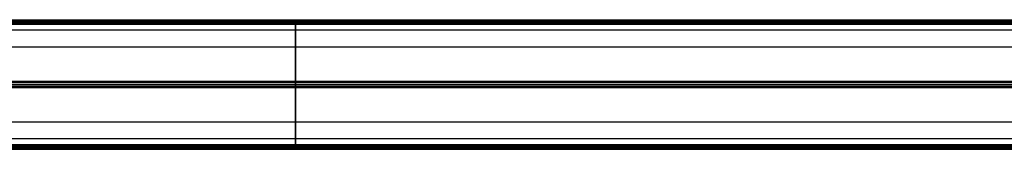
# Model space of a CAD drawing. Header units: millimetres. Extents: x -3796 to -2903, y 325 to 354.
# Tile 597 of 656: x -3350 to -3126, y 325 to 354. Entities that reach past the tile are written whole.
import ezdxf

# ---------------------------------------------------------------- set-up
doc = ezdxf.new("R2010")
doc.units = ezdxf.units.MM
doc.layers.add('LUZ', color=7, linetype='Continuous')

msp = doc.modelspace()

# ---------------------------------------------------------------- linework, layer by layer
at = {"layer": 'LUZ'}
for p, q in [((-3587.14, 354.08, 1886.29), (-2987.14, 354.08, 1886.29)), ((-3587.14, 354.08, 1870.88), (-2987.14, 354.08, 1870.88)), ((-3587.14, 353.53, 1887.25), (-2987.14, 353.53, 1887.25)), ((-2987.14, 353.53, 1869.93), (-3587.14, 353.53, 1869.93)), ((-3287.14, 353.96, 1886.09), (-3287.14, 354.2, 1886.5)), ((-3287.14, 354.2, 1870.68), (-3287.14, 353.96, 1871.09)), ((-3287.14, 353.29, 1887.25), (-3287.14, 353.77, 1887.25)), ((-3287.14, 353.29, 1869.93), (-3287.14, 353.77, 1869.93)), ((-3587.14, 340.18, 1862.22), (-2987.14, 340.18, 1862.22)), ((-3587.14, 340.18, 1894.95), (-2987.14, 340.18, 1894.95)), ((-3587.14, 339.63, 1870.09), (-2987.14, 339.63, 1870.09)), ((-3587.14, 339.63, 1887.09), (-2987.14, 339.63, 1887.09)), ((-3587.14, 339.63, 1895.41), (-2987.14, 339.63, 1895.41)), ((-3587.14, 339.63, 1861.77), (-2987.14, 339.63, 1861.77)), ((-3287.14, 340.07, 1862.02), (-3287.14, 340.3, 1862.43)), ((-3287.14, 340.3, 1894.75), (-3287.14, 340.07, 1895.16)), ((-3587.14, 339.08, 1862.22), (-2987.14, 339.08, 1862.22)), ((-3587.14, 339.08, 1894.95), (-2987.14, 339.08, 1894.95)), ((-3287.14, 338.96, 1862.43), (-3287.14, 339.2, 1862.02)), ((-3287.14, 339.2, 1895.16), (-3287.14, 338.96, 1894.75)), ((-2987.14, 327.31, 1878.59), (-3587.14, 327.31, 1878.59)), ((-3287.14, 325.5, 1869.93), (-3287.14, 325.97, 1869.93)), ((-3287.14, 325.5, 1887.25), (-3287.14, 325.97, 1887.25)), ((-2987.14, 325.74, 1869.93), (-3587.14, 325.74, 1869.93)), ((-3587.14, 325.74, 1887.25), (-2987.14, 325.74, 1887.25)), ((-3587.14, 325.18, 1870.88), (-2987.14, 325.18, 1870.88)), ((-3587.14, 325.18, 1886.29), (-2987.14, 325.18, 1886.29)), ((-3587.14, 325, 1886.75), (-2987.14, 325, 1886.75)), ((-3587.14, 325, 1870.43), (-2987.14, 325, 1870.43)), ((-3287.14, 325.3, 1871.09), (-3287.14, 325.07, 1870.68)), ((-3287.14, 325.07, 1886.5), (-3287.14, 325.3, 1886.09))]:
    msp.add_line(p, q, dxfattribs=at)
at = {"layer": 'LUZ', "extrusion": (1, 0, 0)}
for centre, radius, start, end in [((353.77, 1870.43, -3287.14), 0.5, 270, 0), ((353.77, 1886.75, -3287.14), 0.5, 330, 0), ((353.77, 1886.75, -3287.14), 0.5, 0, 90), ((353.77, 1870.43, -3287.14), 0.5, 0, 30), ((339.63, 1878.59, -3287.14), 8.5, 180, 0), ((339.63, 1878.59, -3287.14), 8.5, 0, 180), ((339.63, 1894.91, -3287.14), 0.5, 30, 150), ((339.63, 1862.27, -3287.14), 0.5, 210, 330), ((325.5, 1886.75, -3287.14), 0.5, 90, 210), ((325.5, 1870.43, -3287.14), 0.5, 150, 270)]:
    msp.add_arc(centre, radius, start, end, dxfattribs=at)
at = {"layer": 'LUZ', "extrusion": (-1, 0, 0)}
for centre, start, end in [((-366.95, 1878.59, 3287.14), 0, 30), ((-366.95, 1878.59, 3287.14), 330, 0), ((-353.29, 1854.93, 3287.14), 30, 90), ((-353.29, 1902.25, 3287.14), 270, 330), ((-325.97, 1854.93, 3287.14), 90, 150), ((-325.97, 1902.25, 3287.14), 210, 270), ((-312.31, 1878.59, 3287.14), 150, 210)]:
    msp.add_arc(centre, 15, start, end, dxfattribs=at)
at = {"layer": 'LUZ'}
for points in [[(-3587.14, 354.27, 1870.43), (-2987.14, 354.27, 1870.43)], [(-3587.14, 354.27, 1886.75), (-2987.14, 354.27, 1886.75)], [(-2987.14, 354.2, 1886.5), (-3587.14, 354.2, 1886.5)], [(-2987.14, 354.2, 1870.68), (-3587.14, 354.2, 1870.68)], [(-2987.14, 353.96, 1886.09), (-3587.14, 353.96, 1886.09)], [(-3587.14, 353.96, 1871.09), (-2987.14, 353.96, 1871.09)], [(-2987.14, 353.77, 1869.93), (-3587.14, 353.77, 1869.93)], [(-2987.14, 353.77, 1887.25), (-3587.14, 353.77, 1887.25)], [(-3587.14, 353.29, 1887.25), (-2987.14, 353.29, 1887.25)], [(-2987.14, 353.29, 1869.93), (-3587.14, 353.29, 1869.93)], [(-3587.14, 351.95, 1878.59), (-2987.14, 351.95, 1878.59)], [(-3587.14, 348.13, 1878.59), (-2987.14, 348.13, 1878.59)], [(-3587.14, 340.3, 1862.43), (-2987.14, 340.3, 1862.43)], [(-2987.14, 340.3, 1894.75), (-3587.14, 340.3, 1894.75)], [(-2987.14, 340.07, 1862.02), (-3587.14, 340.07, 1862.02)], [(-3587.14, 340.07, 1895.16), (-2987.14, 340.07, 1895.16)], [(-3587.14, 339.2, 1862.02), (-2987.14, 339.2, 1862.02)], [(-2987.14, 339.2, 1895.16), (-3587.14, 339.2, 1895.16)], [(-3587.14, 338.96, 1894.75), (-2987.14, 338.96, 1894.75)], [(-2987.14, 338.96, 1862.43), (-3587.14, 338.96, 1862.43)], [(-2987.14, 331.13, 1878.59), (-3587.14, 331.13, 1878.59)], [(-3587.14, 325.97, 1869.93), (-2987.14, 325.97, 1869.93)], [(-2987.14, 325.97, 1887.25), (-3587.14, 325.97, 1887.25)], [(-2987.14, 325.5, 1869.93), (-3587.14, 325.5, 1869.93)], [(-3587.14, 325.5, 1887.25), (-2987.14, 325.5, 1887.25)], [(-2987.14, 325.3, 1871.09), (-3587.14, 325.3, 1871.09)], [(-3587.14, 325.3, 1886.09), (-2987.14, 325.3, 1886.09)], [(-3587.14, 325.07, 1886.5), (-2987.14, 325.07, 1886.5)], [(-2987.14, 325.07, 1870.68), (-3587.14, 325.07, 1870.68)]]:
    msp.add_open_spline(points, degree=1, dxfattribs=at)

doc.saveas('drawing.dxf')
